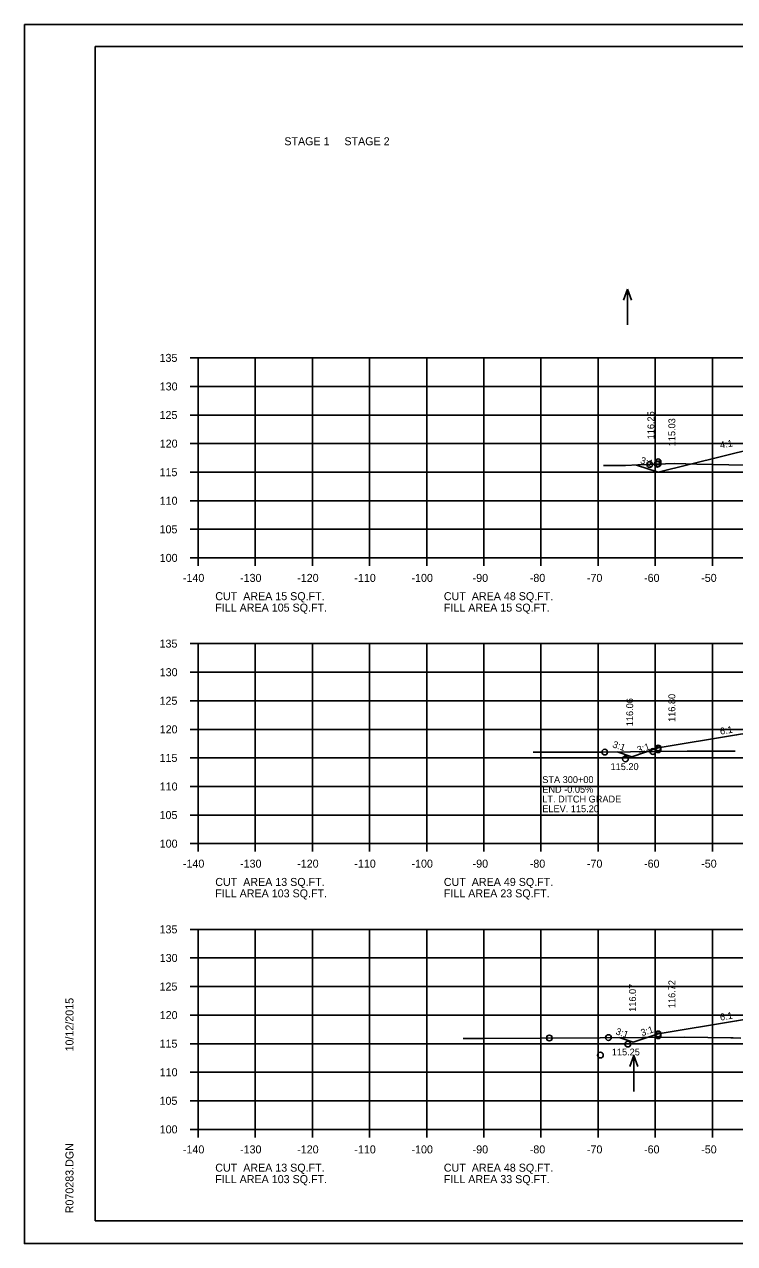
# Model space of a CAD drawing. Extents: x 1175611 to 1176402, y -433344 to -416213.
# Drawn here: x 1175610.6 to 1175734.9, y -417129.8 to -416916.5 of the extents above; entities that cross this region are included whole.
import ezdxf

# ---------------------------------------------------------------- set-up
doc = ezdxf.new("R2010")
doc.units = 0
for name, color, linetype in [('Default', 7, 'Continuous'), ('R_Axis', 7, 'Continuous'), ('R_Axis Annot', 7, 'Continuous'), ('R_Border', 7, 'Continuous'), ('R_Exist Surface', 7, 'Continuous'), ('R_Fin Surface', 7, 'Continuous'), ('R_Grid', 7, 'Continuous'), ('R_No Plot', 7, 'Continuous'), ('R_Water Annot', 7, 'Continuous'), ('R_Xsect Elev', 7, 'Continuous'), ('R_Xsect Slope', 7, 'Continuous')]:
    doc.layers.add(name, color=color, linetype=linetype)

msp = doc.modelspace()

# ---------------------------------------------------------------- linework, layer by layer
at = {"layer": 'R_Axis'}
for p, q in [((1175639.57, -416974.86), (1175640.97, -416974.86)), ((1175640.97, -417009.86), (1175640.97, -416974.86)), ((1175639.57, -416979.86), (1175640.97, -416979.86)), ((1175639.57, -416984.86), (1175640.97, -416984.86)), ((1175639.57, -416989.86), (1175640.97, -416989.86)), ((1175639.57, -416994.86), (1175640.97, -416994.86)), ((1175639.57, -416999.86), (1175640.97, -416999.86)), ((1175639.57, -417004.86), (1175640.97, -417004.86)), ((1175639.57, -417009.86), (1175640.97, -417009.86)), ((1175640.97, -417009.86), (1175920.97, -417009.86)), ((1175640.97, -417011.26), (1175640.97, -417009.86)), ((1175650.97, -417011.26), (1175650.97, -417009.86)), ((1175660.97, -417011.26), (1175660.97, -417009.86)), ((1175670.97, -417011.26), (1175670.97, -417009.86)), ((1175680.97, -417011.26), (1175680.97, -417009.86)), ((1175690.97, -417011.26), (1175690.97, -417009.86)), ((1175700.97, -417011.26), (1175700.97, -417009.86)), ((1175710.97, -417011.26), (1175710.97, -417009.86)), ((1175720.97, -417011.26), (1175720.97, -417009.86)), ((1175730.97, -417011.26), (1175730.97, -417009.86)), ((1175639.57, -417024.86), (1175640.97, -417024.86)), ((1175640.97, -417059.86), (1175640.97, -417024.86)), ((1175639.57, -417029.86), (1175640.97, -417029.86)), ((1175639.57, -417034.86), (1175640.97, -417034.86)), ((1175639.57, -417039.86), (1175640.97, -417039.86)), ((1175639.57, -417044.86), (1175640.97, -417044.86)), ((1175639.57, -417049.86), (1175640.97, -417049.86)), ((1175639.57, -417054.86), (1175640.97, -417054.86)), ((1175639.57, -417059.86), (1175640.97, -417059.86)), ((1175640.97, -417059.86), (1175920.97, -417059.86)), ((1175640.97, -417061.26), (1175640.97, -417059.86)), ((1175650.97, -417061.26), (1175650.97, -417059.86)), ((1175660.97, -417061.26), (1175660.97, -417059.86)), ((1175670.97, -417061.26), (1175670.97, -417059.86)), ((1175680.97, -417061.26), (1175680.97, -417059.86)), ((1175690.97, -417061.26), (1175690.97, -417059.86)), ((1175700.97, -417061.26), (1175700.97, -417059.86)), ((1175710.97, -417061.26), (1175710.97, -417059.86)), ((1175720.97, -417061.26), (1175720.97, -417059.86)), ((1175730.97, -417061.26), (1175730.97, -417059.86)), ((1175639.57, -417074.86), (1175640.97, -417074.86)), ((1175640.97, -417109.86), (1175640.97, -417074.86)), ((1175639.57, -417079.86), (1175640.97, -417079.86)), ((1175639.57, -417084.86), (1175640.97, -417084.86)), ((1175639.57, -417089.86), (1175640.97, -417089.86)), ((1175639.57, -417094.86), (1175640.97, -417094.86)), ((1175639.57, -417099.86), (1175640.97, -417099.86)), ((1175639.57, -417104.86), (1175640.97, -417104.86)), ((1175639.57, -417109.86), (1175640.97, -417109.86)), ((1175640.97, -417109.86), (1175920.97, -417109.86)), ((1175640.97, -417111.26), (1175640.97, -417109.86)), ((1175650.97, -417111.26), (1175650.97, -417109.86)), ((1175660.97, -417111.26), (1175660.97, -417109.86)), ((1175670.97, -417111.26), (1175670.97, -417109.86)), ((1175680.97, -417111.26), (1175680.97, -417109.86)), ((1175690.97, -417111.26), (1175690.97, -417109.86)), ((1175700.97, -417111.26), (1175700.97, -417109.86)), ((1175710.97, -417111.26), (1175710.97, -417109.86)), ((1175720.97, -417111.26), (1175720.97, -417109.86)), ((1175730.97, -417111.26), (1175730.97, -417109.86))]:
    msp.add_line(p, q, dxfattribs=at)
at = {"layer": 'R_Border'}
for p, q in [((1175622.97, -416920.4), (1175939.15, -416920.4)), ((1175622.97, -417125.86), (1175622.97, -416920.4)), ((1175622.97, -417125.86), (1175622.97, -417125.86)), ((1175939.15, -417125.86), (1175622.97, -417125.86))]:
    msp.add_line(p, q, dxfattribs=at)
at = {"layer": 'R_Exist Surface'}
for points in [[(1175711.9, -416993.71), (1175715.18, -416993.68), (1175715.75, -416993.68), (1175717.93, -416993.6), (1175724.4, -416993.37), (1175728.24, -416993.45), (1175736.65, -416993.63)], [(1175699.62, -417043.87), (1175700.54, -417043.87), (1175702.9, -417043.86), (1175711.66, -417043.83), (1175726.55, -417043.68), (1175733.53, -417043.66), (1175734.93, -417043.66)], [(1175687.37, -417093.95), (1175689.02, -417093.95), (1175690.81, -417093.95), (1175711.3, -417093.81), (1175726.12, -417093.74), (1175734.22, -417093.83), (1175734.58, -417093.84), (1175735.94, -417093.91)]]:
    msp.add_lwpolyline(points, dxfattribs=at)
at = {"layer": 'R_Fin Surface'}
for points in [[(1175717.7, -416993.61), (1175721.47, -416994.87), (1175738.2, -416990.69), (1175743.47, -416989.37), (1175749.47, -416989.13), (1175751.47, -416989.09), (1175780.97, -416988.5), (1175810.47, -416989.09), (1175812.47, -416989.13), (1175818.47, -416989.37), (1175826.75, -416990.75), (1175840.47, -416993.03), (1175848.08, -416995.57)], [(1175714.28, -417043.8), (1175716.86, -417044.66), (1175721.47, -417043.12), (1175735.2, -417040.84), (1175743.47, -417039.46), (1175749.47, -417039.22), (1175751.47, -417039.18), (1175780.97, -417038.59), (1175810.47, -417039.18), (1175812.47, -417039.22), (1175818.47, -417039.46), (1175826.75, -417040.84), (1175840.47, -417043.12), (1175846.37, -417045.09)], [(1175714.65, -417093.79), (1175717.12, -417094.61), (1175721.47, -417093.16), (1175735.2, -417090.87), (1175743.47, -417089.49), (1175749.47, -417089.25), (1175751.47, -417089.21), (1175780.97, -417088.62), (1175810.47, -417089.21), (1175812.47, -417089.25), (1175818.47, -417089.49), (1175826.75, -417090.87), (1175840.47, -417093.16), (1175846.76, -417095.26)]]:
    msp.add_lwpolyline(points, dxfattribs=at)
at = {"layer": 'R_Grid'}
for p, q in [((1175640.97, -416974.86), (1175920.97, -416974.86)), ((1175640.97, -417009.86), (1175640.97, -416974.86)), ((1175650.97, -417009.86), (1175650.97, -416974.86)), ((1175660.97, -417009.86), (1175660.97, -416974.86)), ((1175670.97, -417009.86), (1175670.97, -416974.86)), ((1175680.97, -417009.86), (1175680.97, -416974.86)), ((1175690.97, -417009.86), (1175690.97, -416974.86)), ((1175700.97, -417009.86), (1175700.97, -416974.86)), ((1175710.97, -417009.86), (1175710.97, -416974.86)), ((1175720.97, -417009.86), (1175720.97, -416974.86)), ((1175730.97, -417009.86), (1175730.97, -416974.86)), ((1175640.97, -416979.86), (1175920.97, -416979.86)), ((1175640.97, -416984.86), (1175920.97, -416984.86)), ((1175640.97, -416989.86), (1175920.97, -416989.86)), ((1175640.97, -416994.86), (1175920.97, -416994.86)), ((1175640.97, -416999.86), (1175920.97, -416999.86)), ((1175640.97, -417004.86), (1175920.97, -417004.86)), ((1175640.97, -417009.86), (1175920.97, -417009.86)), ((1175640.97, -417024.86), (1175920.97, -417024.86)), ((1175640.97, -417059.86), (1175640.97, -417024.86)), ((1175650.97, -417059.86), (1175650.97, -417024.86)), ((1175660.97, -417059.86), (1175660.97, -417024.86)), ((1175670.97, -417059.86), (1175670.97, -417024.86)), ((1175680.97, -417059.86), (1175680.97, -417024.86)), ((1175690.97, -417059.86), (1175690.97, -417024.86)), ((1175700.97, -417059.86), (1175700.97, -417024.86)), ((1175710.97, -417059.86), (1175710.97, -417024.86)), ((1175720.97, -417059.86), (1175720.97, -417024.86)), ((1175730.97, -417059.86), (1175730.97, -417024.86)), ((1175640.97, -417029.86), (1175920.97, -417029.86)), ((1175640.97, -417034.86), (1175920.97, -417034.86)), ((1175640.97, -417039.86), (1175920.97, -417039.86)), ((1175640.97, -417044.86), (1175920.97, -417044.86)), ((1175640.97, -417049.86), (1175920.97, -417049.86)), ((1175640.97, -417054.86), (1175920.97, -417054.86)), ((1175640.97, -417059.86), (1175920.97, -417059.86)), ((1175640.97, -417074.86), (1175920.97, -417074.86)), ((1175640.97, -417109.86), (1175640.97, -417074.86)), ((1175650.97, -417109.86), (1175650.97, -417074.86)), ((1175660.97, -417109.86), (1175660.97, -417074.86)), ((1175670.97, -417109.86), (1175670.97, -417074.86)), ((1175680.97, -417109.86), (1175680.97, -417074.86)), ((1175690.97, -417109.86), (1175690.97, -417074.86)), ((1175700.97, -417109.86), (1175700.97, -417074.86)), ((1175710.97, -417109.86), (1175710.97, -417074.86)), ((1175720.97, -417109.86), (1175720.97, -417074.86)), ((1175730.97, -417109.86), (1175730.97, -417074.86)), ((1175640.97, -417079.86), (1175920.97, -417079.86)), ((1175640.97, -417084.86), (1175920.97, -417084.86)), ((1175640.97, -417089.86), (1175920.97, -417089.86)), ((1175640.97, -417094.86), (1175920.97, -417094.86)), ((1175640.97, -417099.86), (1175920.97, -417099.86)), ((1175640.97, -417104.86), (1175920.97, -417104.86)), ((1175640.97, -417109.86), (1175920.97, -417109.86))]:
    msp.add_line(p, q, dxfattribs=at)
at = {"layer": 'R_No Plot'}
for p, q in [((1175610.57, -416916.51), (1175943.91, -416916.51)), ((1175610.57, -417129.84), (1175943.91, -417129.84))]:
    msp.add_line(p, q, dxfattribs=at)
msp.add_lwpolyline([(1175610.57, -416916.51), (1175943.91, -416916.51), (1175943.91, -417129.85), (1175610.57, -417129.85)], close=True, dxfattribs=at)
for centre in [(1175719.99, -416993.53), (1175719.99, -416993.53), (1175719.99, -416993.53), (1175721.28, -416993.48), (1175721.47, -416993.03), (1175721.47, -416993.42), (1175721.47, -417043.12), (1175721.47, -417043.44), (1175712.12, -417043.83), (1175712.12, -417043.83), (1175715.74, -417045.03), (1175720.55, -417043.74), (1175720.55, -417043.74), (1175702.43, -417093.87), (1175712.77, -417093.8), (1175712.77, -417093.8), (1175721.47, -417093.16), (1175721.47, -417093.48), (1175716.16, -417094.93), (1175711.37, -417096.85)]:
    msp.add_circle(centre, 0.5, dxfattribs=at)
at = {"layer": 'R_Water Annot'}
for p, q in [((1175716.12, -416962.81), (1175715.42, -416964.74)), ((1175716.12, -416969.1), (1175716.12, -416962.81)), ((1175716.12, -416962.81), (1175716.82, -416964.74)), ((1175717.23, -417096.92), (1175716.53, -417098.84)), ((1175717.23, -417103.2), (1175717.23, -417096.92)), ((1175717.23, -417096.92), (1175717.93, -417098.84))]:
    msp.add_line(p, q, dxfattribs=at)

# ---------------------------------------------------------------- texts
at = {"layer": 'Default'}
for s, p in [('STAGE 1     STAGE 2', (1175656.06, -416937.66)), ('CUT  AREA 15 SQ.FT.', (1175643.97, -417017.26)), ('CUT  AREA 48 SQ.FT.', (1175683.97, -417017.26)), ('FILL AREA 105 SQ.FT.', (1175643.97, -417019.26)), ('FILL AREA 15 SQ.FT.', (1175683.97, -417019.26)), ('CUT  AREA 13 SQ.FT.', (1175643.97, -417067.26)), ('CUT  AREA 49 SQ.FT.', (1175683.97, -417067.26)), ('FILL AREA 103 SQ.FT.', (1175643.97, -417069.26)), ('FILL AREA 23 SQ.FT.', (1175683.97, -417069.26)), ('CUT  AREA 13 SQ.FT.', (1175643.97, -417117.26)), ('CUT  AREA 48 SQ.FT.', (1175683.97, -417117.26)), ('FILL AREA 103 SQ.FT.', (1175643.97, -417119.26)), ('FILL AREA 33 SQ.FT.', (1175683.97, -417119.26))]:
    msp.add_text(s, height=1.4, dxfattribs=at).set_placement(p)
at = {"layer": 'R_Axis Annot'}
for s, p in [('135', (1175634.22, -416975.56)), ('130', (1175634.25, -416980.56)), ('125', (1175634.22, -416985.56)), ('120', (1175634.25, -416990.56)), ('115', (1175634.22, -416995.56)), ('110', (1175634.25, -417000.56)), ('105', (1175634.22, -417005.56)), ('100', (1175634.25, -417010.56)), ('-140', (1175638.31, -417014.06)), ('-130', (1175648.31, -417014.06)), ('-120', (1175658.31, -417014.06)), ('-110', (1175668.31, -417014.06)), ('-100', (1175678.31, -417014.06)), ('-90', (1175689.01, -417014.06)), ('-80', (1175699.01, -417014.06)), ('-70', (1175709.01, -417014.06)), ('-60', (1175719.01, -417014.06)), ('-50', (1175729.01, -417014.06)), ('135', (1175634.22, -417025.56)), ('130', (1175634.25, -417030.56)), ('125', (1175634.22, -417035.56)), ('120', (1175634.25, -417040.56)), ('115', (1175634.22, -417045.56)), ('110', (1175634.25, -417050.56)), ('105', (1175634.22, -417055.56)), ('100', (1175634.25, -417060.56)), ('-140', (1175638.31, -417064.06)), ('-130', (1175648.31, -417064.06)), ('-120', (1175658.31, -417064.06)), ('-110', (1175668.31, -417064.06)), ('-100', (1175678.31, -417064.06)), ('-90', (1175689.01, -417064.06)), ('-80', (1175699.01, -417064.06)), ('-70', (1175709.01, -417064.06)), ('-60', (1175719.01, -417064.06)), ('-50', (1175729.01, -417064.06)), ('135', (1175634.22, -417075.56)), ('130', (1175634.25, -417080.56)), ('125', (1175634.22, -417085.56)), ('120', (1175634.25, -417090.56)), ('115', (1175634.22, -417095.56)), ('110', (1175634.25, -417100.56)), ('105', (1175634.22, -417105.56)), ('100', (1175634.25, -417110.56)), ('-140', (1175638.31, -417114.06)), ('-130', (1175648.31, -417114.06)), ('-120', (1175658.31, -417114.06)), ('-110', (1175668.31, -417114.06)), ('-100', (1175678.31, -417114.06)), ('-90', (1175689.01, -417114.06)), ('-80', (1175699.01, -417114.06)), ('-70', (1175709.01, -417114.06)), ('-60', (1175719.01, -417114.06)), ('-50', (1175729.01, -417114.06))]:
    msp.add_text(s, height=1.4, dxfattribs=at).set_placement(p)
at = {"layer": 'R_Border'}
for s, p in [('10/12/2015', (1175619.16, -417096.22)), ('R070283.DGN', (1175619.16, -417124.54))]:
    msp.add_text(s, height=1.4, rotation=90, dxfattribs=at).set_placement(p)
at = {"layer": 'R_Water Annot'}
for s, p in [('STA 300+00', (1175701.2, -417049.26)), ('END -0.05%', (1175701.2, -417050.96)), ('LT. DITCH GRADE', (1175701.2, -417052.66)), ('ELEV. 115.20', (1175701.2, -417054.36))]:
    msp.add_text(s, height=1.2, dxfattribs=at).set_placement(p)
at = {"layer": 'R_Xsect Elev'}
for s, p in [('116.25', (1175720.81, -416989.11)), ('115.03', (1175724.47, -416990.33)), ('116.06', (1175717.1, -417039.31)), ('116.80', (1175724.47, -417038.56)), ('116.07', (1175717.59, -417089.29)), ('116.72', (1175724.47, -417088.64))]:
    msp.add_text(s, height=1.2, rotation=90, dxfattribs=at).set_placement(p)
for s, p in [('115.20', (1175713.15, -417046.99)), ('115.25', (1175713.37, -417096.92))]:
    msp.add_text(s, height=1.2, dxfattribs=at).set_placement(p)
at = {"layer": 'R_Xsect Slope'}
for s, rotation, p in [('4:1', 9.4623, (1175732.39, -416990.71)), ('3:1', 341.5651, (1175718.24, -416993.27)), ('6:1', 9.4623, (1175732.39, -417040.8)), ('3:1', 341.5651, (1175713.39, -417042.98)), ('3:1', 18.4349, (1175718.02, -417044.06)), ('6:1', 9.4623, (1175732.39, -417090.83)), ('3:1', 18.4349, (1175718.66, -417093.57)), ('3:1', 341.5651, (1175713.94, -417093.2))]:
    msp.add_text(s, height=1.2, rotation=rotation, dxfattribs=at).set_placement(p)

doc.saveas('drawing.dxf')
